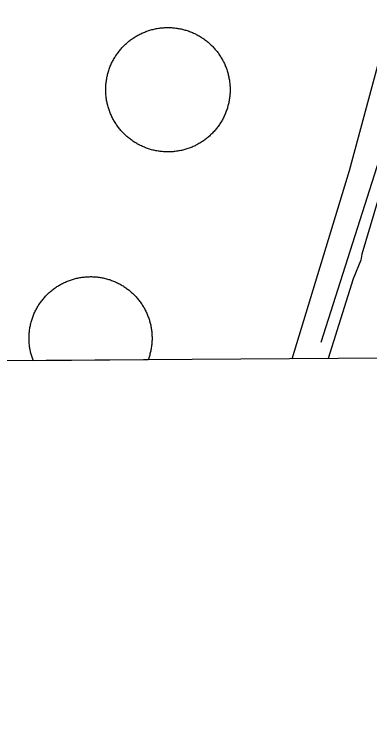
# Model space of a CAD drawing. Extents: x 3535183 to 3573198, y 534952 to 560562.
# Drawn here: x 3563466.9 to 3563641, y 540352.7 to 540704.7 of the extents above; entities that cross this region are included whole.
import ezdxf

# ---------------------------------------------------------------- set-up
doc = ezdxf.new("R2010")
doc.units = 0
for name, color, linetype in [('V-DOMW-TANK', 7, 'Continuous'), ('V-GRID-FRAM', 7, 'Continuous'), ('V-ROAD-CNTR', 7, 'Continuous'), ('V-SITE-OTLN', 7, 'Continuous'), ('V-UTIL-LINE', 7, 'Continuous')]:
    doc.layers.add(name, color=color, linetype=linetype)

msp = doc.modelspace()

# ---------------------------------------------------------------- linework, layer by layer
at = {"layer": 'V-DOMW-TANK'}
for p, q in [((3563490.07, 540572.61), (3563490.54, 540572.85)), ((3563490.54, 540572.85), (3563491, 540573.09)), ((3563491, 540573.09), (3563491.48, 540573.31)), ((3563491.48, 540573.31), (3563491.96, 540573.53)), ((3563491.96, 540573.53), (3563492.44, 540573.74)), ((3563492.44, 540573.74), (3563492.93, 540573.95)), ((3563492.93, 540573.95), (3563493.41, 540574.14)), ((3563493.41, 540574.14), (3563493.91, 540574.33)), ((3563493.91, 540574.33), (3563494.4, 540574.5)), ((3563494.4, 540574.5), (3563494.9, 540574.67)), ((3563494.9, 540574.67), (3563495.4, 540574.83)), ((3563495.4, 540574.83), (3563495.91, 540574.98)), ((3563495.91, 540574.98), (3563496.41, 540575.12)), ((3563496.41, 540575.12), (3563496.92, 540575.25)), ((3563496.92, 540575.25), (3563497.43, 540575.37)), ((3563497.43, 540575.37), (3563497.95, 540575.49)), ((3563497.95, 540575.49), (3563498.46, 540575.6)), ((3563498.46, 540575.6), (3563498.98, 540575.69)), ((3563498.98, 540575.69), (3563499.5, 540575.78)), ((3563499.5, 540575.78), (3563500.02, 540575.86)), ((3563500.02, 540575.86), (3563500.54, 540575.93)), ((3563500.54, 540575.93), (3563501.06, 540575.99)), ((3563501.06, 540575.99), (3563501.59, 540576.04)), ((3563501.59, 540576.04), (3563502.11, 540576.08)), ((3563502.11, 540576.08), (3563502.63, 540576.11)), ((3563502.63, 540576.11), (3563503.16, 540576.14)), ((3563503.16, 540576.14), (3563503.69, 540576.15)), ((3563503.69, 540576.15), (3563504.21, 540576.16)), ((3563504.21, 540576.16), (3563504.74, 540576.16)), ((3563504.74, 540576.16), (3563505.26, 540576.14)), ((3563505.26, 540576.14), (3563505.79, 540576.12)), ((3563505.79, 540576.12), (3563506.32, 540576.09)), ((3563506.32, 540576.09), (3563506.84, 540576.05)), ((3563506.84, 540576.05), (3563507.36, 540576)), ((3563507.36, 540576), (3563507.89, 540575.94)), ((3563507.89, 540575.94), (3563508.41, 540575.87)), ((3563508.41, 540575.87), (3563508.93, 540575.79)), ((3563508.93, 540575.79), (3563509.45, 540575.71)), ((3563509.45, 540575.71), (3563509.96, 540575.61)), ((3563509.96, 540575.61), (3563510.48, 540575.51)), ((3563510.48, 540575.51), (3563510.99, 540575.4)), ((3563510.99, 540575.4), (3563511.5, 540575.27)), ((3563511.5, 540575.27), (3563512.01, 540575.14)), ((3563512.01, 540575.14), (3563512.52, 540575)), ((3563512.52, 540575), (3563513.03, 540574.85)), ((3563513.03, 540574.85), (3563513.53, 540574.7)), ((3563513.53, 540574.7), (3563514.03, 540574.53)), ((3563514.03, 540574.53), (3563514.52, 540574.35)), ((3563514.52, 540574.35), (3563515.02, 540574.17)), ((3563515.02, 540574.17), (3563515.51, 540573.98)), ((3563515.51, 540573.98), (3563515.99, 540573.78)), ((3563515.99, 540573.78), (3563516.48, 540573.57)), ((3563516.48, 540573.57), (3563516.95, 540573.35)), ((3563516.95, 540573.35), (3563517.43, 540573.13)), ((3563517.43, 540573.13), (3563517.9, 540572.89)), ((3563517.9, 540572.89), (3563518.37, 540572.65)), ((3563484.85, 540569.08), (3563485.25, 540569.41)), ((3563485.25, 540569.41), (3563485.67, 540569.74)), ((3563485.67, 540569.74), (3563486.08, 540570.06)), ((3563486.08, 540570.06), (3563486.5, 540570.38)), ((3563486.5, 540570.38), (3563486.93, 540570.68)), ((3563486.93, 540570.68), (3563487.37, 540570.98)), ((3563487.37, 540570.98), (3563487.81, 540571.27)), ((3563487.81, 540571.27), (3563488.25, 540571.56)), ((3563488.25, 540571.56), (3563488.7, 540571.83)), ((3563488.7, 540571.83), (3563489.15, 540572.1)), ((3563489.15, 540572.1), (3563489.6, 540572.36)), ((3563489.6, 540572.36), (3563490.07, 540572.61)), ((3563518.37, 540572.65), (3563518.83, 540572.4)), ((3563518.83, 540572.4), (3563519.29, 540572.14)), ((3563519.29, 540572.14), (3563519.74, 540571.88)), ((3563519.74, 540571.88), (3563520.19, 540571.6)), ((3563520.19, 540571.6), (3563520.63, 540571.32)), ((3563520.63, 540571.32), (3563521.07, 540571.03)), ((3563521.07, 540571.03), (3563521.51, 540570.73)), ((3563521.51, 540570.73), (3563521.94, 540570.43)), ((3563521.94, 540570.43), (3563522.36, 540570.11)), ((3563522.36, 540570.11), (3563522.77, 540569.8)), ((3563522.77, 540569.8), (3563523.19, 540569.47)), ((3563523.19, 540569.47), (3563523.6, 540569.13)), ((3563481.14, 540565.36), (3563481.48, 540565.76)), ((3563481.48, 540565.76), (3563481.83, 540566.15)), ((3563481.83, 540566.15), (3563482.18, 540566.54)), ((3563482.18, 540566.54), (3563482.54, 540566.92)), ((3563482.54, 540566.92), (3563482.91, 540567.3)), ((3563482.91, 540567.3), (3563483.29, 540567.67)), ((3563483.29, 540567.67), (3563483.67, 540568.03)), ((3563483.67, 540568.03), (3563484.06, 540568.39)), ((3563484.06, 540568.39), (3563484.45, 540568.73)), ((3563484.45, 540568.73), (3563484.85, 540569.08)), ((3563523.6, 540569.13), (3563524, 540568.79)), ((3563524, 540568.79), (3563524.39, 540568.45)), ((3563524.39, 540568.45), (3563524.78, 540568.09)), ((3563524.78, 540568.09), (3563525.16, 540567.73)), ((3563525.16, 540567.73), (3563525.54, 540567.36)), ((3563525.54, 540567.36), (3563525.91, 540566.99)), ((3563525.91, 540566.99), (3563526.27, 540566.61)), ((3563526.27, 540566.61), (3563526.62, 540566.22)), ((3563526.62, 540566.22), (3563526.97, 540565.82)), ((3563526.97, 540565.82), (3563527.31, 540565.43)), ((3563478.67, 540561.95), (3563478.96, 540562.4)), ((3563478.96, 540562.4), (3563479.24, 540562.83)), ((3563479.24, 540562.83), (3563479.54, 540563.27)), ((3563479.54, 540563.27), (3563479.85, 540563.7)), ((3563479.85, 540563.7), (3563480.16, 540564.12)), ((3563480.16, 540564.12), (3563480.48, 540564.54)), ((3563480.48, 540564.54), (3563480.81, 540564.95)), ((3563480.81, 540564.95), (3563481.14, 540565.36)), ((3563527.31, 540565.43), (3563527.65, 540565.02)), ((3563527.65, 540565.02), (3563527.98, 540564.61)), ((3563527.98, 540564.61), (3563528.3, 540564.19)), ((3563528.3, 540564.19), (3563528.61, 540563.77)), ((3563528.61, 540563.77), (3563528.92, 540563.34)), ((3563528.92, 540563.34), (3563529.21, 540562.91)), ((3563529.21, 540562.91), (3563529.51, 540562.47)), ((3563529.51, 540562.47), (3563529.79, 540562.03)), ((3563476.71, 540558.24), (3563476.92, 540558.72)), ((3563476.92, 540558.72), (3563477.15, 540559.19)), ((3563477.15, 540559.19), (3563477.38, 540559.66)), ((3563477.38, 540559.66), (3563477.62, 540560.13)), ((3563477.62, 540560.13), (3563477.87, 540560.59)), ((3563477.87, 540560.59), (3563478.13, 540561.05)), ((3563478.13, 540561.05), (3563478.4, 540561.5)), ((3563478.4, 540561.5), (3563478.67, 540561.95)), ((3563529.79, 540562.03), (3563530.07, 540561.58)), ((3563530.07, 540561.58), (3563530.34, 540561.13)), ((3563530.34, 540561.13), (3563530.6, 540560.67)), ((3563530.6, 540560.67), (3563530.85, 540560.21)), ((3563530.85, 540560.21), (3563531.09, 540559.74)), ((3563531.09, 540559.74), (3563531.33, 540559.27)), ((3563531.33, 540559.27), (3563531.55, 540558.79)), ((3563531.55, 540558.79), (3563531.77, 540558.32)), ((3563475.42, 540554.79), (3563475.58, 540555.29)), ((3563475.58, 540555.29), (3563475.74, 540555.79)), ((3563475.74, 540555.79), (3563475.92, 540556.29)), ((3563475.92, 540556.29), (3563476.1, 540556.78)), ((3563476.1, 540556.78), (3563476.29, 540557.27)), ((3563476.29, 540557.27), (3563476.5, 540557.75)), ((3563476.5, 540557.75), (3563476.71, 540558.24)), ((3563531.77, 540558.32), (3563531.98, 540557.83)), ((3563531.98, 540557.83), (3563532.19, 540557.35)), ((3563532.19, 540557.35), (3563532.38, 540556.86)), ((3563532.38, 540556.86), (3563532.56, 540556.37)), ((3563532.56, 540556.37), (3563532.74, 540555.87)), ((3563532.74, 540555.87), (3563532.91, 540555.37)), ((3563532.91, 540555.37), (3563533.07, 540554.87)), ((3563474.57, 540551.21), (3563474.66, 540551.73)), ((3563474.66, 540551.73), (3563474.77, 540552.24)), ((3563474.77, 540552.24), (3563474.88, 540552.75)), ((3563474.88, 540552.75), (3563475, 540553.27)), ((3563475, 540553.27), (3563475.13, 540553.78)), ((3563475.13, 540553.78), (3563475.27, 540554.28)), ((3563475.27, 540554.28), (3563475.42, 540554.79)), ((3563533.07, 540554.87), (3563533.21, 540554.37)), ((3563533.21, 540554.37), (3563533.36, 540553.86)), ((3563533.36, 540553.86), (3563533.49, 540553.35)), ((3563533.49, 540553.35), (3563533.61, 540552.84)), ((3563533.61, 540552.84), (3563533.73, 540552.33)), ((3563533.73, 540552.33), (3563533.83, 540551.81)), ((3563533.83, 540551.81), (3563533.93, 540551.3)), ((3563474.19, 540548.08), (3563474.23, 540548.6)), ((3563474.23, 540548.6), (3563474.28, 540549.12)), ((3563474.28, 540549.12), (3563474.34, 540549.65)), ((3563474.34, 540549.65), (3563474.41, 540550.17)), ((3563474.41, 540550.17), (3563474.48, 540550.69)), ((3563474.48, 540550.69), (3563474.57, 540551.21)), ((3563533.93, 540551.3), (3563534.02, 540550.78)), ((3563534.02, 540550.78), (3563534.1, 540550.26)), ((3563534.1, 540550.26), (3563534.17, 540549.73)), ((3563534.17, 540549.73), (3563534.23, 540549.21)), ((3563534.23, 540549.21), (3563534.28, 540548.69)), ((3563534.28, 540548.69), (3563534.32, 540548.17)), ((3563534.32, 540548.17), (3563534.35, 540547.64)), ((3563474.12, 540546.5), (3563474.13, 540547.03)), ((3563474.12, 540545.97), (3563474.12, 540546.5)), ((3563474.12, 540545.45), (3563474.12, 540545.97)), ((3563474.14, 540544.92), (3563474.12, 540545.45)), ((3563474.13, 540547.03), (3563474.16, 540547.55)), ((3563474.16, 540544.4), (3563474.14, 540544.92)), ((3563474.16, 540547.55), (3563474.19, 540548.08)), ((3563534.35, 540547.64), (3563534.37, 540547.11)), ((3563534.38, 540545.01), (3563534.36, 540544.49)), ((3563534.37, 540547.11), (3563534.39, 540546.59)), ((3563534.39, 540545.54), (3563534.38, 540545.01)), ((3563534.39, 540546.59), (3563534.4, 540546.06)), ((3563534.4, 540546.06), (3563534.39, 540545.54)), ((3563474.19, 540543.87), (3563474.16, 540544.4)), ((3563474.23, 540543.35), (3563474.19, 540543.87)), ((3563474.29, 540542.82), (3563474.23, 540543.35)), ((3563474.35, 540542.3), (3563474.29, 540542.82)), ((3563474.42, 540541.78), (3563474.35, 540542.3)), ((3563474.5, 540541.26), (3563474.42, 540541.78)), ((3563474.58, 540540.74), (3563474.5, 540541.26)), ((3563534.03, 540541.35), (3563533.94, 540540.83)), ((3563534.11, 540541.87), (3563534.03, 540541.35)), ((3563534.18, 540542.39), (3563534.11, 540541.87)), ((3563534.23, 540542.91), (3563534.18, 540542.39)), ((3563534.28, 540543.44), (3563534.23, 540542.91)), ((3563534.33, 540543.96), (3563534.28, 540543.44)), ((3563534.36, 540544.49), (3563534.33, 540543.96)), ((3563474.68, 540540.22), (3563474.58, 540540.74)), ((3563474.79, 540539.71), (3563474.68, 540540.22)), ((3563474.9, 540539.2), (3563474.79, 540539.71)), ((3563475.02, 540538.68), (3563474.9, 540539.2)), ((3563475.16, 540538.17), (3563475.02, 540538.68)), ((3563475.3, 540537.67), (3563475.16, 540538.17)), ((3563475.45, 540537.17), (3563475.3, 540537.67)), ((3563533.24, 540537.76), (3563533.09, 540537.25)), ((3563533.38, 540538.26), (3563533.24, 540537.76)), ((3563533.51, 540538.77), (3563533.38, 540538.26)), ((3563533.63, 540539.28), (3563533.51, 540538.77)), ((3563533.75, 540539.8), (3563533.63, 540539.28)), ((3563533.85, 540540.31), (3563533.75, 540539.8)), ((3563533.94, 540540.83), (3563533.85, 540540.31)), ((3563475.61, 540536.66), (3563475.45, 540537.17)), ((3563475.77, 540536.16), (3563475.61, 540536.66)), ((3563475.95, 540535.67), (3563475.77, 540536.16)), ((3563476.14, 540535.18), (3563475.95, 540535.67)), ((3563476.22, 540534.97), (3563476.14, 540535.18)), ((3563532.46, 540535.39), (3563476.22, 540534.97)), ((3563532.59, 540535.75), (3563532.46, 540535.39)), ((3563532.77, 540536.25), (3563532.59, 540535.75)), ((3563532.93, 540536.75), (3563532.77, 540536.25)), ((3563533.09, 540537.25), (3563532.93, 540536.75))]:
    msp.add_line(p, q, dxfattribs=at)
for points in [[(3563520.31, 540689.01), (3563520.69, 540689.39), (3563521.07, 540689.76), (3563521.45, 540690.12), (3563521.85, 540690.48), (3563522.25, 540690.83), (3563522.65, 540691.18), (3563523.06, 540691.52), (3563523.48, 540691.85), (3563523.9, 540692.17), (3563524.33, 540692.48), (3563524.77, 540692.79), (3563525.2, 540693.09), (3563525.65, 540693.38), (3563526.1, 540693.67), (3563526.55, 540693.95), (3563527.01, 540694.21), (3563527.47, 540694.47), (3563527.94, 540694.73), (3563528.42, 540694.97), (3563528.89, 540695.21), (3563529.37, 540695.43), (3563529.86, 540695.65), (3563530.35, 540695.86), (3563530.84, 540696.07), (3563531.33, 540696.26), (3563531.83, 540696.44), (3563532.33, 540696.62), (3563532.84, 540696.79), (3563533.35, 540696.95), (3563533.86, 540697.09), (3563534.37, 540697.24), (3563534.88, 540697.37), (3563535.4, 540697.49), (3563535.92, 540697.6), (3563536.44, 540697.71), (3563536.97, 540697.8), (3563537.49, 540697.89), (3563538.02, 540697.97), (3563538.54, 540698.04), (3563539.07, 540698.09), (3563539.6, 540698.14), (3563540.13, 540698.19), (3563540.66, 540698.21), (3563541.2, 540698.24), (3563541.73, 540698.25), (3563542.26, 540698.25), (3563542.79, 540698.25), (3563543.32, 540698.23), (3563543.85, 540698.2), (3563544.39, 540698.17), (3563544.92, 540698.13), (3563545.44, 540698.08), (3563545.97, 540698.02), (3563546.5, 540697.94), (3563547.02, 540697.86), (3563547.55, 540697.78), (3563548.07, 540697.68), (3563548.59, 540697.57), (3563549.11, 540697.45), (3563549.63, 540697.33), (3563550.14, 540697.19), (3563550.66, 540697.05), (3563551.16, 540696.9), (3563551.67, 540696.73), (3563552.18, 540696.57), (3563552.68, 540696.38), (3563553.18, 540696.2), (3563553.67, 540696), (3563554.16, 540695.8), (3563554.65, 540695.58), (3563555.13, 540695.36), (3563555.61, 540695.13), (3563556.09, 540694.89), (3563556.56, 540694.65), (3563557.02, 540694.39), (3563557.48, 540694.13), (3563557.94, 540693.85), (3563558.4, 540693.58), (3563558.84, 540693.29), (3563559.28, 540692.99), (3563559.72, 540692.69), (3563560.15, 540692.38), (3563560.58, 540692.07), (3563561, 540691.74), (3563561.42, 540691.41), (3563561.83, 540691.07), (3563562.23, 540690.72), (3563562.63, 540690.37), (3563563.02, 540690.01), (3563563.4, 540689.64), (3563563.78, 540689.27), (3563564.15, 540688.89), (3563564.52, 540688.5), (3563564.88, 540688.11), (3563565.23, 540687.71), (3563565.57, 540687.3), (3563565.91, 540686.89), (3563566.24, 540686.47), (3563566.56, 540686.05), (3563566.88, 540685.62)], [(3563525.06, 540642.57), (3563524.62, 540642.87), (3563524.19, 540643.18), (3563523.76, 540643.49), (3563523.34, 540643.82), (3563522.93, 540644.15), (3563522.52, 540644.49), (3563522.12, 540644.84), (3563521.72, 540645.19), (3563521.33, 540645.55), (3563520.94, 540645.92), (3563520.56, 540646.29), (3563520.19, 540646.67), (3563519.83, 540647.06), (3563519.47, 540647.45), (3563519.12, 540647.85), (3563518.77, 540648.26), (3563518.44, 540648.67), (3563518.11, 540649.09), (3563517.78, 540649.51), (3563517.47, 540649.94), (3563517.16, 540650.37), (3563516.86, 540650.81), (3563516.57, 540651.26), (3563516.28, 540651.7), (3563516.01, 540652.16), (3563515.74, 540652.62), (3563515.48, 540653.08), (3563515.23, 540653.55), (3563514.98, 540654.02), (3563514.75, 540654.5), (3563514.52, 540654.98), (3563514.3, 540655.46), (3563514.09, 540655.95), (3563513.89, 540656.44), (3563513.69, 540656.94), (3563513.51, 540657.44), (3563513.33, 540657.94), (3563513.17, 540658.45), (3563513, 540658.95), (3563512.86, 540659.46), (3563512.72, 540659.97), (3563512.58, 540660.49), (3563512.46, 540661.01), (3563512.35, 540661.53), (3563512.24, 540662.05), (3563512.15, 540662.57), (3563512.06, 540663.1), (3563511.98, 540663.62), (3563511.92, 540664.15), (3563511.86, 540664.68), (3563511.81, 540665.21), (3563511.77, 540665.74), (3563511.74, 540666.27), (3563511.71, 540666.8), (3563511.7, 540667.33), (3563511.7, 540667.87), (3563511.71, 540668.4), (3563511.72, 540668.93), (3563511.75, 540669.46), (3563511.78, 540669.99), (3563511.82, 540670.52), (3563511.88, 540671.05), (3563511.94, 540671.58), (3563512.01, 540672.1), (3563512.09, 540672.63), (3563512.18, 540673.16), (3563512.28, 540673.68), (3563512.38, 540674.2), (3563512.5, 540674.72), (3563512.63, 540675.23), (3563512.76, 540675.75), (3563512.91, 540676.26), (3563513.06, 540676.77), (3563513.22, 540677.28), (3563513.39, 540677.78), (3563513.57, 540678.28), (3563513.75, 540678.78), (3563513.95, 540679.28), (3563514.16, 540679.77), (3563514.37, 540680.25), (3563514.59, 540680.74), (3563514.82, 540681.21), (3563515.06, 540681.69), (3563515.31, 540682.16), (3563515.56, 540682.63), (3563515.83, 540683.09), (3563516.1, 540683.55), (3563516.38, 540684), (3563516.66, 540684.45), (3563516.96, 540684.89), (3563517.26, 540685.33), (3563517.57, 540685.76), (3563517.89, 540686.19), (3563518.21, 540686.61), (3563518.54, 540687.03), (3563518.89, 540687.43), (3563519.23, 540687.84), (3563519.58, 540688.23), (3563519.95, 540688.62), (3563520.31, 540689.01)], [(3563566.88, 540685.62), (3563567.19, 540685.19), (3563567.48, 540684.75), (3563567.78, 540684.3), (3563568.06, 540683.85), (3563568.34, 540683.4), (3563568.61, 540682.94), (3563568.87, 540682.48), (3563569.12, 540682.01), (3563569.36, 540681.54), (3563569.6, 540681.06), (3563569.83, 540680.58), (3563570.05, 540680.09), (3563570.26, 540679.61), (3563570.46, 540679.11), (3563570.65, 540678.62), (3563570.84, 540678.12), (3563571.01, 540677.62), (3563571.18, 540677.11), (3563571.34, 540676.61), (3563571.49, 540676.09), (3563571.63, 540675.58), (3563571.76, 540675.07), (3563571.88, 540674.55), (3563572, 540674.03), (3563572.1, 540673.51), (3563572.2, 540672.99), (3563572.29, 540672.46), (3563572.36, 540671.93), (3563572.43, 540671.41), (3563572.48, 540670.88), (3563572.54, 540670.35), (3563572.58, 540669.82), (3563572.61, 540669.29), (3563572.63, 540668.76), (3563572.64, 540668.22), (3563572.65, 540667.69), (3563572.64, 540667.16), (3563572.62, 540666.63), (3563572.6, 540666.1), (3563572.56, 540665.57), (3563572.52, 540665.04), (3563572.47, 540664.51), (3563572.41, 540663.98), (3563572.34, 540663.45), (3563572.26, 540662.93), (3563572.17, 540662.4), (3563572.07, 540661.88), (3563571.96, 540661.36), (3563571.84, 540660.84), (3563571.72, 540660.32), (3563571.58, 540659.81), (3563571.44, 540659.3), (3563571.29, 540658.79), (3563571.13, 540658.28), (3563570.96, 540657.78), (3563570.78, 540657.28), (3563570.59, 540656.78), (3563570.39, 540656.29), (3563570.19, 540655.79), (3563569.98, 540655.31)], [(3563569.98, 540655.31), (3563569.75, 540654.82), (3563569.52, 540654.34), (3563569.28, 540653.87), (3563569.04, 540653.4), (3563568.78, 540652.93), (3563568.52, 540652.47), (3563568.25, 540652.01), (3563567.97, 540651.56), (3563567.68, 540651.11), (3563567.39, 540650.67), (3563567.08, 540650.23), (3563566.78, 540649.8), (3563566.46, 540649.37), (3563566.13, 540648.95), (3563565.8, 540648.54), (3563565.46, 540648.12), (3563565.12, 540647.72), (3563564.76, 540647.32), (3563564.4, 540646.93), (3563564.03, 540646.55), (3563563.66, 540646.17), (3563563.28, 540645.8), (3563562.89, 540645.43), (3563562.5, 540645.08), (3563562.1, 540644.72), (3563561.7, 540644.38), (3563561.28, 540644.04), (3563560.87, 540643.71), (3563560.44, 540643.39), (3563560.02, 540643.07), (3563559.58, 540642.77), (3563559.14, 540642.47), (3563558.7, 540642.18), (3563558.25, 540641.89), (3563557.79, 540641.61), (3563557.33, 540641.35), (3563556.87, 540641.08), (3563556.4, 540640.83), (3563555.93, 540640.59), (3563555.45, 540640.35), (3563554.97, 540640.13), (3563554.49, 540639.91), (3563554, 540639.7), (3563553.51, 540639.49), (3563553.02, 540639.3), (3563552.51, 540639.11), (3563552.01, 540638.94), (3563551.51, 540638.77), (3563551, 540638.61), (3563550.49, 540638.46), (3563549.98, 540638.32), (3563549.46, 540638.19), (3563548.94, 540638.07), (3563548.42, 540637.95), (3563547.9, 540637.85), (3563547.38, 540637.75), (3563546.85, 540637.67), (3563546.33, 540637.59), (3563545.8, 540637.52), (3563545.27, 540637.46), (3563544.74, 540637.41), (3563544.21, 540637.38), (3563543.68, 540637.34), (3563543.15, 540637.32), (3563542.62, 540637.31), (3563542.09, 540637.31), (3563541.55, 540637.31), (3563541.02, 540637.33), (3563540.49, 540637.35), (3563539.96, 540637.39), (3563539.43, 540637.43), (3563538.9, 540637.48), (3563538.37, 540637.54), (3563537.85, 540637.61), (3563537.32, 540637.7), (3563536.79, 540637.79), (3563536.27, 540637.88), (3563535.75, 540637.99), (3563535.23, 540638.11), (3563534.72, 540638.23), (3563534.2, 540638.37), (3563533.69, 540638.51), (3563533.18, 540638.66), (3563532.67, 540638.82), (3563532.17, 540638.99), (3563531.67, 540639.17), (3563531.17, 540639.36), (3563530.68, 540639.56), (3563530.19, 540639.76), (3563529.7, 540639.98), (3563529.21, 540640.2), (3563528.74, 540640.43), (3563528.26, 540640.67), (3563527.79, 540640.91), (3563527.32, 540641.17), (3563526.86, 540641.43), (3563526.4, 540641.7), (3563525.95, 540641.98), (3563525.5, 540642.27), (3563525.06, 540642.57)]]:
    msp.add_lwpolyline(points, dxfattribs=at)
at = {"layer": 'V-GRID-FRAM'}
msp.add_lwpolyline([(3539245.8, 558535.32), (3570887.51, 558774.64), (3571032.96, 540592.12), (3539375.39, 540352.68), (3539245.8, 558535.32)], dxfattribs=at)
at = {"layer": 'V-ROAD-CNTR'}
msp.add_lwpolyline([(3563757.66, 540984.8), (3563617.17, 540543.93)], dxfattribs=at)
at = {"layer": 'V-SITE-OTLN'}
msp.add_line((3564149.39, 540540.06), (3556155.73, 540479.6), dxfattribs=at)
at = {"layer": 'V-UTIL-LINE'}
for points in [[(3564057.08, 541953.27), (3564019.65, 541826.63), (3564016.63, 541823.46), (3563988.37, 541731.07), (3563965.38, 541656.24), (3563963.46, 541650.31), (3563918.97, 541509.33), (3563891.65, 541418.99), (3563889.26, 541411.23), (3563847.87, 541279.15), (3563833.05, 541233.31), (3563793.23, 541098.45), (3563772.71, 541037.34), (3563768.82, 541020.67), (3563767.62, 541016.33), (3563756.81, 540978.68), (3563754.68, 540973.67), (3563721.1, 540860.95), (3563673.73, 540710.17), (3563637.27, 540587.18), (3563636.78, 540584.21), (3563632.99, 540575.1), (3563620.69, 540536.06)], [(3563603.12, 540535.93), (3563631.22, 540628.18), (3563646.17, 540683.87), (3563697.34, 540844.45), (3563733.81, 540968.81), (3563735.49, 540974.29), (3563737.63, 540980.22), (3563737.89, 540982.73), (3563750.31, 541020.13), (3563753.09, 541022.85), (3563753.59, 541026.27), (3563758.61, 541041.79), (3563816.91, 541238.7), (3563844.66, 541327.2), (3563869.27, 541403.39), (3563873.85, 541420.05), (3563876, 541426.66), (3563904.26, 541519.29), (3563937.3, 541625.83), (3563947.13, 541658.68), (3563972, 541736.92), (3564000.5, 541830), (3564000.98, 541831.6)]]:
    msp.add_lwpolyline(points, dxfattribs=at)

doc.saveas('drawing.dxf')
